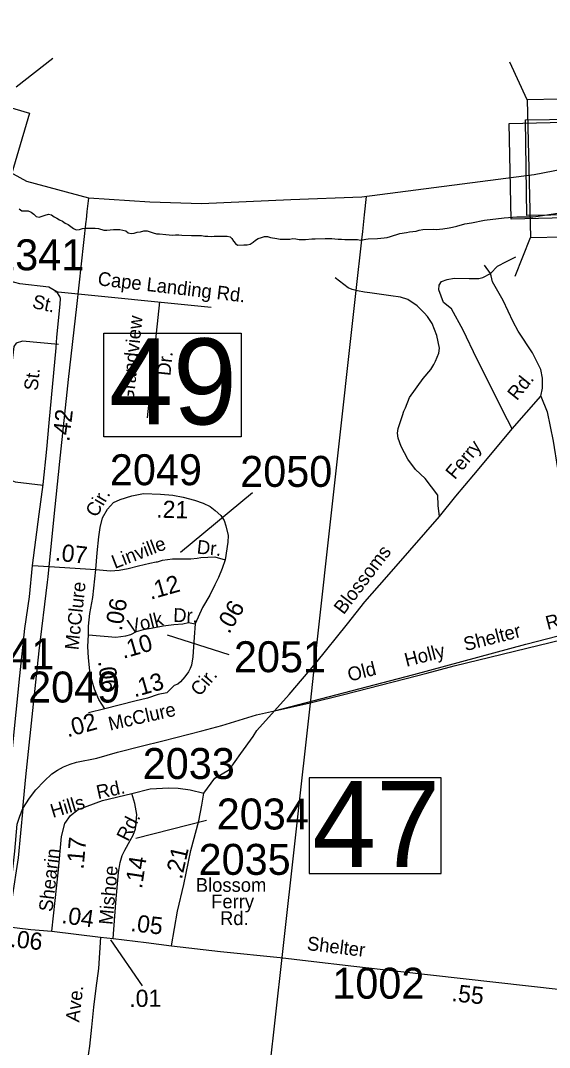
# Model space of a CAD drawing. Extents: x 1945482 to 2853149, y 66427 to 1015778.
# Drawn here: x 2332919 to 2335443, y 221206 to 226103 of the extents above; entities that cross this region are included whole.
import ezdxf

# ---------------------------------------------------------------- set-up
doc = ezdxf.new("R2010")
doc.units = 0
for name, color, linetype in [('Old_Level_10', 7, 'Continuous'), ('Old_Level_11', 7, 'Continuous'), ('Old_Level_17', 7, 'Continuous'), ('Old_Level_31', 7, 'Continuous'), ('Old_Level_32', 7, 'Continuous'), ('Old_Level_35', 7, 'Continuous'), ('Old_Level_44', 7, 'Continuous'), ('Old_Level_50', 7, 'Continuous'), ('Old_Level_52', 7, 'Continuous'), ('Old_Level_56', 7, 'Continuous'), ('Old_Level_60', 7, 'Continuous'), ('Old_Level_8', 7, 'Continuous')]:
    doc.layers.add(name, color=color, linetype=linetype)

msp = doc.modelspace()

# ---------------------------------------------------------------- linework, layer by layer
at = {"layer": 'Old_Level_11'}
for points in [[(2334026.7, 223849.9), (2333681.9, 223565.3)], [(2333915.1, 223078.3), (2333620.3, 223172.3)], [(2333806.7, 222287.9), (2333469.2, 222202.3)]]:
    msp.add_lwpolyline(points, dxfattribs=at)
at = {"layer": 'Old_Level_17'}
msp.add_lwpolyline([(2333501.1, 221499.5), (2333349.9, 221718.7)], dxfattribs=at)
at = {"layer": 'Old_Level_31'}
for points in [[(2332395.8, 225352.7), (2332524.7, 225790), (2332962.4, 225661), (2332833.5, 225223.7)], [(2335706.6, 225622.2), (2335716.8, 225166.3), (2335260.7, 225156.1), (2335250.5, 225612)], [(2335328.6, 225628.7), (2335784.5, 225635.3), (2335791.1, 225179.1), (2335335.2, 225172.5)], [(2333316.6, 224611.8), (2333972.4, 224611.8), (2333972.4, 224117.8), (2333316.6, 224117.8)], [(2334926.4, 222491.9), (2334296.3, 222491.9), (2334296.3, 222035.6), (2334926.4, 222035.6)]]:
    msp.add_lwpolyline(points, close=True, dxfattribs=at)
at = {"layer": 'Old_Level_32'}
msp.add_line((2333321.2, 222821), (2333243.8, 222801.5), dxfattribs=at)
for points in [[(2332975.8, 223503.5), (2333009, 223749), (2333027.4, 223889.8), (2333044.7, 224058.6), (2333055.7, 224185), (2333089.8, 224542.1), (2333092.2, 224593), (2333108.9, 224750.7), (2333109.6, 224776.6), (2333106.9, 224786.5), (2333093, 224808.7), (2333054.8, 224832), (2332916.2, 224847.9), (2332868.1, 224859.1), (2332794.8, 224860.3), (2332752.7, 224865.3), (2332648.4, 224868.1), (2332582.1, 224826.4), (2332568.1, 224773.9), (2332534, 224672.3), (2332524.9, 224624.2), (2332468.7, 224585.8), (2332441.9, 224569.7), (2332387.2, 224553.8)], [(2333278.3, 223485.6), (2333284.4, 223564), (2333292.3, 223640), (2333299.4, 223685.7), (2333309.9, 223731.3), (2333333.5, 223771.9), (2333362.5, 223805), (2333394.1, 223819.1), (2333450.2, 223836.6), (2333506.4, 223847.2), (2333587, 223844.9), (2333646.7, 223840.1), (2333695.8, 223829.6), (2333748.8, 223815.9), (2333790.5, 223801.5), (2333823.7, 223785), (2333847.1, 223766.3), (2333874.7, 223741.8), (2333890.1, 223718.5), (2333899.3, 223692.7), (2333909.8, 223647.1), (2333908.8, 223615.5), (2333895.8, 223531.2)], [(2332812.3, 222162.5), (2332825.4, 222330.4), (2332842, 222452.8), (2332850.7, 222527.1), (2332871.3, 222571.7), (2332880.3, 222632), (2332915.5, 222977.1), (2332940.5, 223204.2), (2332962.5, 223355.1), (2332975.8, 223503.5)], [(2332975.8, 223503.5), (2333056.2, 223499.4)], [(2333278.3, 223485.6), (2333348.5, 223478.6), (2333390.6, 223482.1), (2333432.7, 223489.1), (2333481.8, 223503.1), (2333536.4, 223514.8), (2333566.5, 223520.8)], [(2333566.5, 223520.8), (2333572.5, 223520.8), (2333596.6, 223529.9), (2333644.8, 223535.9), (2333732.1, 223535.9), (2333762.2, 223538.9), (2333780.2, 223541.9), (2333846.7, 223545.3), (2333895.8, 223531.2)], [(2333895.8, 223531.2), (2333881.8, 223489.1), (2333864.2, 223447), (2333846.7, 223411.9), (2333822.1, 223362.7), (2333787, 223303), (2333751.9, 223225.8)], [(2333056.2, 223499.4), (2333278.3, 223485.6)], [(2333243.2, 223173.2), (2333243.7, 223214.7), (2333250.2, 223275), (2333264.3, 223352.2), (2333278.3, 223485.6)], [(2333243.2, 223173.2), (2333373.9, 223162.4), (2333422, 223168.4), (2333446.1, 223174.4), (2333473.2, 223189.5), (2333506.3, 223198.5), (2333542.4, 223204.6), (2333599.6, 223216.6), (2333650.8, 223222.6), (2333692.9, 223225.6), (2333720.4, 223232.8), (2333751.9, 223225.8)], [(2333751.9, 223225.8), (2333748.4, 223162.6), (2333741.4, 223067.9), (2333734.4, 223029.2), (2333728.9, 223012.9), (2333720.4, 222997.6), (2333702.8, 222973.1), (2333681.8, 222948.5), (2333669.2, 222938.9), (2333652.4, 222931), (2333617.7, 222897.3), (2333575.5, 222888.3), (2333525.6, 222872.1), (2333464.7, 222857.1), (2333321.2, 222821)], [(2333321.2, 222821), (2333292.3, 222864.3), (2333271.9, 222915), (2333260.8, 222952), (2333250.2, 223001.2), (2333243.2, 223064.3), (2333239.7, 223117), (2333243.2, 223173.2)], [(2333450.2, 222416.2), (2333538.2, 222438.6), (2333627.6, 222443), (2333670.9, 222441.5), (2333729.1, 222434.1), (2333793.2, 222417.7)], [(2333069.2, 221759.5), (2333099.7, 222053.5), (2333114.6, 222211.7), (2333131, 222272.9), (2333157.8, 222311.7), (2333193.6, 222340.1), (2333310, 222383.3), (2333450.2, 222416.2)], [(2333360.7, 221725.2), (2333374.1, 221895.3), (2333387.5, 222040.1), (2333395, 222087.9), (2333403.9, 222120.7), (2333417.2, 222145.8), (2333442.9, 222192), (2333456.1, 222217.7), (2333468.1, 222247.5), (2333469, 222260.3), (2333474, 222316.2), (2333465.1, 222368.4), (2333450.2, 222416.2)], [(2333639.6, 221690.9), (2333667.9, 221855), (2333697.7, 221983.4), (2333732, 222144.6), (2333770, 222286.4), (2333784.2, 222361), (2333793.2, 222417.7)], [(2332850.1, 221782.8), (2332968.7, 221768.2), (2333069.2, 221759.5)], [(2333069.2, 221759.5), (2333301, 221731.2)], [(2333301, 221731.2), (2333291, 221581.6), (2333278.6, 221489), (2333268.2, 221398.6), (2333258, 221302.2), (2333247.6, 221211.7), (2333228.6, 221084.9), (2333218.3, 220992.5), (2333201.4, 220863.8), (2333190.8, 220777.3), (2333176.5, 220684.7), (2333159.4, 220510), (2333150.2, 220439.6), (2333139.4, 220359.2), (2333137, 220217), (2333126, 220190.6), (2333112.8, 220172.1), (2333103.5, 220165.4)], [(2333301, 221731.2), (2333360.7, 221725.2)], [(2333360.7, 221725.2), (2333518.8, 221705.8), (2333639.6, 221690.9)], [(2333639.6, 221690.9), (2333873.7, 221664), (2334157.8, 221634.2), (2334292.1, 221619.3), (2334509.8, 221593.9), (2334718.6, 221570), (2335498.7, 221482), (2335791.2, 221450.6), (2336109.5, 221414.4), (2336218.2, 221398.7)]]:
    msp.add_lwpolyline(points, dxfattribs=at)
at = {"layer": 'Old_Level_35'}
for points in [[(2335161.3, 224896.6), (2335195.4, 224930.8), (2335237.1, 224953.6), (2335282.6, 224976.3)], [(2335161.3, 224896.6), (2335132.8, 224936.5)], [(2334520.3, 224815.4), (2334501.1, 224820.5), (2334482.8, 224827.8), (2334420.9, 224875.4)], [(2335264.6, 224155.7), (2335241.9, 224199.4), (2335095.9, 224489.7), (2335031.4, 224626.3), (2334975.5, 224727.8), (2334937.6, 224758.1), (2334914.8, 224818.9), (2334916.7, 224841.6), (2334928.1, 224858.7), (2334954.6, 224868.2), (2334988.7, 224873.9)], [(2334988.7, 224873.9), (2335058.9, 224872), (2335106.3, 224872), (2335125.3, 224877.7), (2335161.3, 224896.6)], [(2335401.1, 224311.3), (2335408.7, 224349.3), (2335408.7, 224396.7), (2335401.1, 224438.4), (2335386, 224470.7), (2335361.3, 224518.1), (2335294, 224621.5), (2335269.4, 224665.2), (2335222, 224767.6), (2335170.8, 224856.8), (2335165.1, 224885.3), (2335161.3, 224896.6)], [(2333082.9, 224811.3), (2333829.2, 224735.7)], [(2334917.6, 223738.3), (2334912, 223789.6), (2334910.1, 223838.9), (2334849.4, 223918.6), (2334803.2, 223962.2), (2334767.3, 224010.8), (2334734.9, 224071.6), (2334721.3, 224111), (2334718.4, 224134.9), (2334721.5, 224157.1), (2334741, 224219.8), (2334748.2, 224240.1), (2334755.6, 224256.4), (2334775.6, 224305.2), (2334840.1, 224395.8), (2334876.4, 224439.3), (2334891.5, 224461.9), (2334898.8, 224478.2), (2334915.3, 224516.8), (2334918.3, 224541), (2334906, 224600.5), (2334883.7, 224657.6), (2334860.4, 224690.7), (2334845.7, 224708.1), (2334812.3, 224742.8), (2334767.1, 224773), (2334732.6, 224783.7), (2334686.4, 224789.9), (2334585.8, 224803.9), (2334559.7, 224806.8), (2334527.4, 224813.6), (2334520.3, 224815.4)], [(2333583.1, 224760.7), (2333523.3, 224207.7)], [(2333101.1, 224558.3), (2332928.3, 224573.8), (2332898.3, 224564.6), (2332886.7, 224548.4), (2332817.3, 223972.3), (2332824.3, 223951.4), (2332854.3, 223919.1), (2332893.6, 223902.9), (2333027.1, 223887.4)], [(2335264.6, 224155.7), (2335401.1, 224311.3)], [(2335401.1, 224311.3), (2335431.5, 224237.4), (2335459.9, 224097), (2335522.5, 223706.1), (2335532.9, 223636.8)], [(2334917.6, 223738.3), (2334995.4, 223835.1), (2335082.6, 223935.6), (2335163.2, 224033.4), (2335264.6, 224155.7)], [(2334328, 223038.2), (2334478.7, 223225.1), (2334562.1, 223331.3), (2334632.3, 223411), (2334711.9, 223500.2), (2334917.6, 223738.3)], [(2334130.8, 222810.5), (2334795.9, 222984.8), (2335329.6, 223128.3), (2335946.6, 223288.5)], [(2334130.8, 222810.5), (2334201, 222888.3), (2334328, 223038.2)], [(2333793.2, 222417.7), (2333846.9, 222489.3), (2333915.6, 222530.6), (2333970.3, 222608), (2334028.6, 222688.1), (2334047.4, 222717.6), (2334130.8, 222810.5)]]:
    msp.add_lwpolyline(points, dxfattribs=at)
at = {"layer": 'Old_Level_44'}
for points in [[(2333051.1, 223449.8), (2333078.9, 223721.6), (2333107.2, 224000), (2333148.4, 224390.6), (2333187.8, 224739), (2333232.7, 225145.5), (2333233.4, 225151.7), (2333237.9, 225191.4), (2333245, 225254.9)], [(2332930.8, 222345.1), (2332944.4, 222495.7), (2332983.7, 222872.4), (2333008.8, 223096.6), (2333048.6, 223425.1), (2333051.1, 223449.8)], [(2332930.8, 222345.1), (2332962.6, 222394.8), (2332993.1, 222434), (2333031.4, 222475.5), (2333068.1, 222511), (2333095.4, 222528.1), (2333124.8, 222543.3), (2333156.3, 222556.5), (2333185.9, 222565.7), (2333283.2, 222585.6), (2333382.1, 222613.5), (2333495, 222642), (2333598, 222668.1), (2333784.2, 222715.5), (2333879.3, 222741.2), (2334045.5, 222791.6), (2334130.8, 222810.5), (2334301.4, 222848.5), (2334461.7, 222888.4), (2334752.8, 222963.9), (2334857.8, 222990.1), (2334988.4, 223025.3), (2335505.6, 223151.8)], [(2332850, 221781.8), (2332855.1, 221826.4), (2332872, 221955.1), (2332892.6, 222141.9), (2332903.5, 222270.4), (2332916, 222308.9), (2332930.8, 222345.1)], [(2332930.8, 222345.1), (2332907.3, 222109.3), (2332877.9, 221912.9), (2332865.5, 221780)]]:
    msp.add_lwpolyline(points, dxfattribs=at)
at = {"layer": 'Old_Level_50'}
for p, q in [((2333073.9, 225921.8), (2332897.8, 225784.4)), ((2335336.2, 225724), (2335253.7, 225903.6)), ((2335278.9, 224884.5), (2335352.4, 225068))]:
    msp.add_line(p, q, dxfattribs=at)
msp.add_lwpolyline([(2335336.2, 225724), (2335352.4, 225068), (2335509.8, 225071.9), (2335493.6, 225727.9)], close=True, dxfattribs=at)
at = {"layer": 'Old_Level_52'}
msp.add_lwpolyline([(2335772.9, 225445.1), (2335369.8, 225367.1), (2334547.7, 225260.5), (2334208.1, 225247), (2333782.6, 225228.2), (2333536.2, 225236.4), (2333245.4, 225254.9), (2332950.1, 225335.2), (2332774.2, 225430.2), (2332610.9, 225561.8), (2332424.7, 225766.5), (2332285.5, 225947), (2332103.7, 226243.9)], dxfattribs=at)
at = {"layer": 'Old_Level_56'}
for p, q in [((2334560.4, 225176.7), (2334570, 225263.4)), ((2334551.6, 225097.1), (2334560.4, 225176.7)), ((2334547.1, 225057.3), (2334551.6, 225097.1)), ((2334520.3, 224815.4), (2334547.1, 225057.3)), ((2334318.2, 222995.5), (2334520.3, 224815.4)), ((2334301.9, 222848.3), (2334318.2, 222995.5)), ((2334167.2, 221635.1), (2334301.9, 222848.3)), ((2333715.1, 217563.1), (2334167.2, 221635.1))]:
    msp.add_line(p, q, dxfattribs=at)
at = {"layer": 'Old_Level_60'}
for points in [[(2332912.5, 225204.8), (2332925, 225195.7), (2332940, 225194.8), (2332956, 225195.4), (2332970.5, 225189.5), (2332982, 225178.6), (2332994, 225168.9), (2333009, 225165.8), (2333037.5, 225174.6), (2333052.2, 225179.7), (2333067, 225175.8), (2333079.5, 225167.4), (2333092.5, 225159.9), (2333105.5, 225151.8), (2333120, 225145.8), (2333132.7, 225137), (2333147, 225129.9), (2333158.7, 225120.2), (2333171.5, 225111.2), (2333184.7, 225104), (2333200, 225105.7), (2333214.2, 225111.4), (2333230, 225112), (2333245.5, 225111.9), (2333260.5, 225112.8), (2333276, 225113.1), (2333291.2, 225111.4), (2333316, 225102.9), (2333331.2, 225103), (2333362.2, 225106.3), (2333377.2, 225106.8), (2333392.5, 225106.4), (2333407.2, 225102.4), (2333422, 225099.7), (2333433.5, 225089.9), (2333446.7, 225086.5), (2333461.5, 225089), (2333476.5, 225092.8), (2333492, 225095.7), (2333507.5, 225099.6), (2333523.5, 225099.6), (2333537.7, 225094.9), (2333552.2, 225089.6), (2333567.7, 225086.4), (2333583, 225085.6), (2333613.2, 225083.2), (2333628, 225080.7), (2333644, 225080), (2333659, 225080.9), (2333674.5, 225080.4), (2333689.5, 225078.8), (2333735.2, 225077.8), (2333767, 225077.8), (2333783, 225077.1), (2333798, 225075.2), (2333813.2, 225073.7), (2333828.2, 225073.2), (2333843.7, 225074.5), (2333859, 225074.3), (2333889.5, 225075.2), (2333904.5, 225074.8), (2333919, 225070.9), (2333927.5, 225063.7), (2333935, 225050.5), (2333944.5, 225038.8), (2333954.5, 225031.1), (2333985, 225033), (2334000, 225033.6), (2334015.2, 225037.1), (2334028.5, 225045.2), (2334040, 225055.9), (2334053.7, 225063.1), (2334068.2, 225068.4), (2334082.7, 225072.4), (2334097.7, 225073.1), (2334112.5, 225068.9), (2334142.7, 225062.6), (2334157.7, 225060.2), (2334173.2, 225059.8), (2334188.2, 225060.2), (2334203.5, 225059.8), (2334218, 225062.9), (2334233.5, 225061.5), (2334248.5, 225057.9), (2334264, 225057.8)], [(2334264, 225057.8), (2334279.5, 225059), (2334309.7, 225062.3), (2334325.2, 225062.4), (2334372.2, 225064), (2334404, 225063.4), (2334419.5, 225061.6), (2334435, 225060.4), (2334450.5, 225060.3), (2334466.2, 225058.6), (2334527, 225058.1), (2334542, 225055.3), (2334551.5, 225057), (2334566.5, 225060.5), (2334577, 225061.9), (2334622.7, 225063.6), (2334654.2, 225065.8), (2334669.2, 225068), (2334685, 225072.3), (2334699, 225078), (2334714, 225083.2), (2334729, 225086.9), (2334760, 225092.5), (2334775.7, 225094.8), (2334807.2, 225098.6), (2334821.7, 225103.5), (2334838, 225105.8), (2334887.2, 225107.1), (2334902.5, 225107), (2334918.5, 225107.6), (2334934, 225108.8), (2334964.7, 225114.6), (2334980.7, 225116.9), (2335000, 225122.7), (2335039.7, 225133), (2335070, 225137.5), (2335133, 225150.3), (2335226.5, 225161.7), (2335286.5, 225166.9), (2335343.5, 225166.8), (2335363, 225166.3), (2335378, 225168.1), (2335597, 225202.3)]]:
    msp.add_lwpolyline(points, dxfattribs=at)

# ---------------------------------------------------------------- texts
at = {"layer": 'Old_Level_10'}
for s, height, rotation, p in [('Cape Landing Rd.', 65.617, 353.3346, (2333285.3, 224840.7)), ('Grandview', 65.62, 84.0208, (2333458, 224274.7)), ('Dr.', 65.62, 84.0208, (2333633.9, 224406.2)), ('Ferry', 65.62, 50.2034, (2334991.1, 223910.5)), ('Blossoms', 65.62, 52.657, (2334460.6, 223266.3)), ('Rd.', 65.62, 14.4474, (2335433.9, 223196.6)), ('Shelter', 65.62, 14.4474, (2335042.3, 223095.1)), ('Holly', 65.62, 14.4474, (2334760.5, 223020.4)), ('Old', 65.62, 14.4474, (2334488.9, 222949.8))]:
    msp.add_text(s, height=height, rotation=rotation, dxfattribs=at).set_placement(p)
at = {"layer": 'Old_Level_11'}
for s, rotation, p in [('St.', 347.1906, (2332971.6, 224733.3)), ('St.', 83.7472, (2333000.7, 224335.5)), ('Cir.', 59.776, (2333281.7, 223729.5)), ('Linville', 21.0489, (2333369.1, 223487.2)), ('Dr.', 353.8483, (2333758.1, 223561.3)), ('McClure', 83.8123, (2333195.3, 223098.6)), ('Volk', 14.0444, (2333439.6, 223179.3)), ('Dr.', 357.8992, (2333646.9, 223235.4)), ('Cir.', 49.4143, (2333773.8, 222876.3)), ('McClure', 12.8238, (2333346.2, 222716.1)), ('Rd.', 12.2195, (2333288.9, 222389.8)), ('Hills', 16.708, (2333073.2, 222299.9)), ('Rd.', 63.4477, (2333432.5, 222184.6)), ('Shearin', 83.1338, (2333071, 221850.5)), ('Mishoe', 84.8084, (2333358.3, 221788.5)), ('Shelter', 353.0623, (2334283.4, 221670.7)), ('Ave.', 83.3358, (2333199, 221324))]:
    msp.add_text(s, height=65.62, rotation=rotation, dxfattribs=at).set_placement(p)
for s, p in [('Blossom', (2333755.4, 221947.9)), ('Ferry', (2333828.8, 221869.2)), ('Rd.', (2333871, 221789.4))]:
    msp.add_text(s, height=65.62, dxfattribs=at).set_placement(p)
at = {"layer": 'Old_Level_17'}
for s, rotation, p in [('.42', 83.2223, (2333151.6, 224092.5)), ('.21', 358.4053, (2333566, 223732.5)), ('.07', 353.5548, (2333081.6, 223528.4)), ('.12', 15.9536, (2333539.9, 223340.2)), ('.06', 79.7008, (2333401.7, 223189.6)), ('.06', 59.549, (2333914.3, 223174.3)), ('.10', 16.1737, (2333409.4, 223058.7)), ('.06', 276.3367, (2333289.3, 223047.7)), ('.13', 15.9545, (2333463, 222874.9)), ('.02', 15.4305, (2333143.9, 222684.2)), ('.17', 85.1038, (2333219.9, 222053.1)), ('.21', 77.2321, (2333688.5, 222004.4)), ('.14', 81.2586, (2333498.1, 221959.9)), ('.04', 351.698, (2333112.2, 221799.3)), ('.05', 353.3555, (2333441.5, 221760.9)), ('.06', 353.7406, (2332867.9, 221685.5)), ('.55', 353.9565, (2334973.4, 221426.8)), ('.01', 0.4845, (2333438.5, 221398.6))]:
    msp.add_text(s, height=82.02, rotation=rotation, dxfattribs=at).set_placement(p)
at = {"layer": 'Old_Level_31'}
for s, p in [('49', (2333341.7, 224176.7)), ('47', (2334310.8, 222065.6))]:
    msp.add_text(s, height=410.1, dxfattribs=at).set_placement(p)
at = {"layer": 'Old_Level_35'}
msp.add_text('Rd.', height=65.62, rotation=51.5051, dxfattribs=at).set_placement((2335287.5, 224286.9))
at = {"layer": 'Old_Level_8'}
for s, p in [('1341', (2332784.1, 224911.8)), ('2049', (2333345.5, 223886.8)), ('2050', (2333967.3, 223878.9)), ('1341', (2332642, 223008.9)), ('2051', (2333937.4, 222995.1)), ('2049', (2332955.4, 222850.6)), ('2033', (2333502.3, 222485.9)), ('2034', (2333855.3, 222245.2)), ('2035', (2333768.9, 222028.8)), ('1002', (2334406.8, 221438.3))]:
    msp.add_text(s, height=147.64, dxfattribs=at).set_placement(p)

doc.saveas('drawing.dxf')
